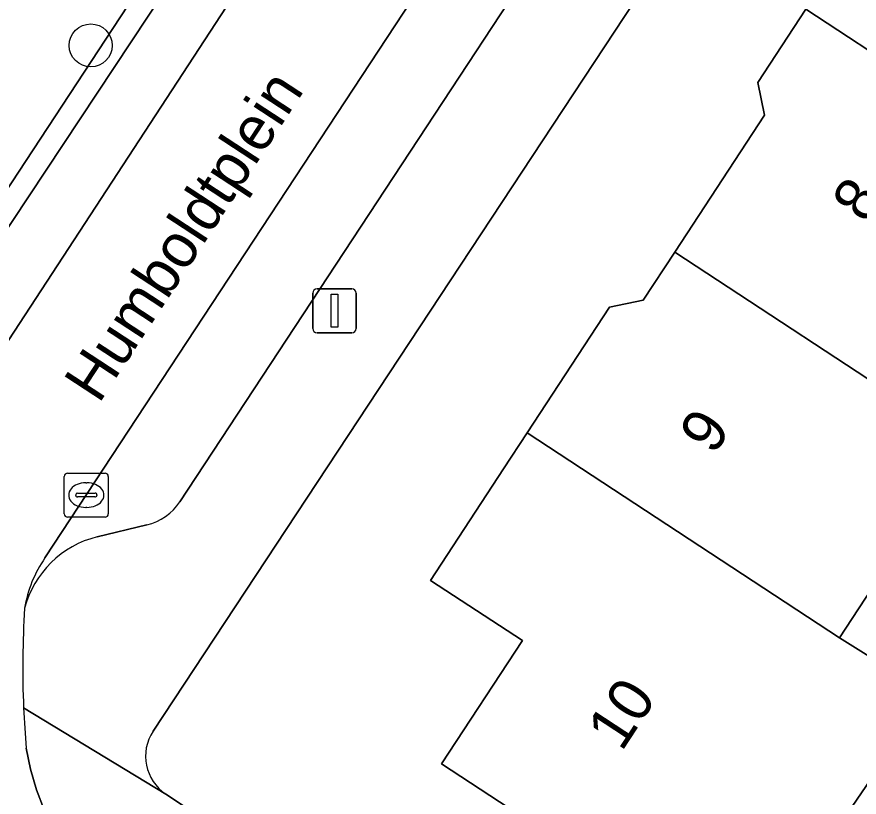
# Model space of a CAD drawing. Extents: x 159279 to 160377, y 384531 to 385888.
# Drawn here: x 160041.17 to 160060.32, y 384660.94 to 384678.69 of the extents above; entities that cross this region are included whole.
import ezdxf

# ---------------------------------------------------------------- set-up
doc = ezdxf.new("R2010")
doc.units = 0
for name, color, linetype in [('IMGEO_Boom', 7, 'Continuous'), ('IMGEO_Erf', 7, 'Continuous'), ('IMGEO_Groenvoorziening', 7, 'Continuous'), ('IMGEO_Haag', 7, 'Continuous'), ('IMGEO_Hek', 7, 'Continuous'), ('IMGEO_Kolk', 7, 'Continuous'), ('IMGEO_Lichtmast', 7, 'Continuous'), ('IMGEO_Openbare_ruimte_label', 7, 'Continuous'), ('IMGEO_Pand', 7, 'Continuous'), ('IMGEO_Pand_nummerreeks', 7, 'Continuous'), ('IMGEO_Parkeervlak_open', 7, 'Continuous'), ('IMGEO_Rijbaan_lokaal_open', 7, 'Continuous'), ('IMGEO_Terreindeel_open', 7, 'Continuous'), ('IMGEO_Voetpad_open', 7, 'Continuous')]:
    doc.layers.add(name, color=color, linetype=linetype)

msp = doc.modelspace()

# ---------------------------------------------------------------- linework, layer by layer
at = {"layer": 'IMGEO_Boom'}
msp.add_circle((160042.848, 384678.042), 0.489, dxfattribs=at)
at = {"layer": 'IMGEO_Erf'}
for points in [[(160063.153, 384691.087), (160044.265, 384662.443)], [(160044.557, 384661.009), (160059.466, 384651.102), (160059.502, 384651.079), (160092.529, 384677.432), (160092.253, 384677.98), (160087.615, 384687.184), (160085.037, 384685.885), (160083.683, 384688.57), (160084.831, 384689.149), (160083.821, 384691.154), (160079.653, 384689.053), (160079.438, 384688.945), (160080.354, 384687.139), (160082.528, 384682.758), (160079.939, 384681.474), (160078.74, 384683.853)], [(160061.779, 384667.472), (160059.874, 384664.566), (160061.918, 384663.293), (160059.347, 384659.53), (160061.871, 384657.875), (160060.305, 384655.486), (160050.829, 384661.699), (160052.668, 384664.503), (160050.576, 384665.874), (160052.238, 384668.409), (160052.775, 384669.228), (160054.648, 384672.085), (160055.41, 384672.244), (160056.13, 384673.342), (160058.172, 384676.456), (160058.018, 384677.197), (160059.114, 384678.869), (160061.77, 384682.92)]]:
    msp.add_lwpolyline(points, dxfattribs=at)
msp.add_arc((160045.132, 384661.873), 1.037, 146.6521, 236.367, dxfattribs=at)
at = {"layer": 'IMGEO_Groenvoorziening'}
for points in [[(160055.902, 384695.601), (160052.285, 384698.035), (160051.668, 384696.998), (160051.492, 384696.733), (160054.606, 384694.504), (160040.278, 384672.872), (160039.199, 384673.573), (160035.094, 384667.279), (160036.592, 384666.292), (160036.806, 384666.382)], [(160038.989, 384668.307), (160055.341, 384693.333)]]:
    msp.add_lwpolyline(points, dxfattribs=at)
msp.add_lwpolyline([(160048.866, 384693.271), (160049.107, 384693.65), (160048.985, 384693.728), (160048.916, 384693.623), (160048.278, 384692.664), (160051.453, 384690.78), (160040.213, 384673.657), (160033.098, 384678.263), (160034.8, 384680.882), (160034.326, 384681.227), (160032.35, 384678.026), (160039.199, 384673.573), (160040.278, 384672.872), (160054.606, 384694.504), (160051.492, 384696.733), (160051.192, 384696.283), (160053.883, 384694.482), (160051.82, 384691.339), (160051.684, 384691.435)], close=True, dxfattribs=at)
at = {"layer": 'IMGEO_Haag'}
msp.add_lwpolyline([(160048.866, 384693.271), (160049.107, 384693.65), (160048.985, 384693.728), (160048.916, 384693.623), (160048.278, 384692.664), (160051.453, 384690.78), (160040.213, 384673.657), (160033.098, 384678.263), (160034.8, 384680.882), (160034.326, 384681.227), (160032.35, 384678.026), (160039.199, 384673.573), (160040.278, 384672.872), (160054.606, 384694.504), (160051.492, 384696.733), (160051.192, 384696.283), (160053.883, 384694.482), (160051.82, 384691.339), (160051.684, 384691.435)], close=True, dxfattribs=at)
at = {"layer": 'IMGEO_Hek'}
msp.add_lwpolyline([(160051.453, 384690.78), (160040.213, 384673.657), (160033.098, 384678.263), (160034.8, 384680.882), (160036.061, 384682.822), (160044.27, 384695.449)], dxfattribs=at)
at = {"layer": 'IMGEO_Kolk'}
for p, q in [((160042.247, 384667.387), (160042.247, 384668.239)), ((160042.322, 384668.313), (160043.174, 384668.313)), ((160043.248, 384668.239), (160043.248, 384667.387)), ((160042.735, 384668.093), (160042.76, 384668.093)), ((160042.549, 384667.856), (160042.947, 384667.856)), ((160042.506, 384667.807), (160042.506, 384667.819)), ((160042.944, 384667.77), (160042.546, 384667.77)), ((160042.99, 384667.819), (160042.99, 384667.807)), ((160042.758, 384667.533), (160042.733, 384667.533)), ((160043.174, 384667.313), (160042.322, 384667.313))]:
    msp.add_line(p, q, dxfattribs=at)
for points in [[(160042.247, 384667.387), (160042.247, 384668.239)], [(160042.322, 384668.313), (160043.174, 384668.313)], [(160043.248, 384668.239), (160043.248, 384667.387)], [(160043.174, 384667.313), (160042.322, 384667.313)]]:
    msp.add_lwpolyline(points, dxfattribs=at)
for centre, radius, start, end in [((160042.324, 384668.237), 0.0765, 91.552, 178.448), ((160042.324, 384668.237), 0.0765, 91.552, 178.448), ((160043.172, 384668.237), 0.0765, 1.552, 88.448), ((160043.172, 384668.237), 0.0765, 1.552, 88.448), ((160042.546, 384667.816), 0.0403, 85.8775, 175.7526), ((160042.951, 384667.818), 0.0386, 1.7309, 96.639), ((160042.543, 384667.806), 0.0366, 178.938, 274.7102), ((160042.947, 384667.813), 0.043, 264.8664, 352.4533), ((160042.324, 384667.389), 0.0765, 181.552, 268.448), ((160042.324, 384667.389), 0.0765, 181.552, 268.448), ((160043.172, 384667.389), 0.0765, 271.552, 358.448), ((160043.172, 384667.389), 0.0765, 271.552, 358.448)]:
    msp.add_arc(centre, radius, start, end, dxfattribs=at)
for centre, major_axis, ratio, start_param, end_param in [((160042.734, 384667.813), (-0.387, 0.002), 0.722429, 4.712389, 7.853982), ((160042.759, 384667.813), (-0.39, 0.002), 0.717154, 1.570796, 4.712389)]:
    msp.add_ellipse(centre, major_axis=major_axis, ratio=ratio, start_param=start_param, end_param=end_param, dxfattribs=at)
at = {"layer": 'IMGEO_Lichtmast'}
for p, q in [((160047.996, 384672.506), (160048.786, 384672.506)), ((160048.786, 384672.506), (160047.996, 384672.506)), ((160047.896, 384671.606), (160047.896, 384672.406)), ((160047.896, 384672.406), (160047.896, 384671.606)), ((160048.886, 384672.406), (160048.886, 384671.606)), ((160048.886, 384671.606), (160048.886, 384672.406)), ((160048.786, 384671.506), (160047.996, 384671.506)), ((160047.996, 384671.506), (160048.786, 384671.506))]:
    msp.add_line(p, q, dxfattribs=at)
msp.add_lwpolyline([(160048.316, 384672.381), (160048.466, 384672.381), (160048.466, 384671.631), (160048.316, 384671.631), (160048.316, 384672.381)], dxfattribs=at)
for centre, start, end in [((160047.996, 384672.406), 90, 180), ((160047.996, 384672.406), 90, 180), ((160048.786, 384672.406), 0, 90), ((160048.786, 384672.406), 360, 90), ((160047.996, 384671.606), 180, 270), ((160047.996, 384671.606), 180, 270), ((160048.786, 384671.606), 270, 0), ((160048.786, 384671.606), 270, 0)]:
    msp.add_arc(centre, 0.1, start, end, dxfattribs=at)
at = {"layer": 'IMGEO_Pand'}
for points in [[(160070.338, 384679.131), (160063.096, 384683.879), (160062.578, 384683.088), (160061.77, 384682.92), (160059.114, 384678.869), (160066.319, 384674.138), (160069.016, 384678.251), (160069.537, 384677.909)], [(160067.823, 384665.663), (160070.098, 384669.133), (160067.325, 384670.951), (160066.652, 384669.925), (160064.992, 384671.013), (160065.847, 384672.318), (160065.343, 384672.649), (160066.319, 384674.138), (160059.114, 384678.869), (160058.018, 384677.197), (160058.172, 384676.456), (160056.13, 384673.342)], [(160063.251, 384668.331), (160064.919, 384667.238), (160064.19, 384666.125), (160066.942, 384664.32), (160067.823, 384665.663), (160056.13, 384673.342), (160055.41, 384672.244), (160054.648, 384672.085), (160052.775, 384669.228), (160059.874, 384664.566), (160061.779, 384667.472), (160062.415, 384667.055)], [(160059.874, 384664.566), (160052.775, 384669.228), (160052.238, 384668.409), (160050.576, 384665.874), (160052.668, 384664.503), (160050.829, 384661.699), (160060.305, 384655.486), (160061.871, 384657.875), (160059.347, 384659.53), (160061.918, 384663.293)]]:
    msp.add_lwpolyline(points, close=True, dxfattribs=at)
at = {"layer": 'IMGEO_Parkeervlak_open'}
for points in [[(160058.132, 384691.221), (160041.807, 384666.384)], [(160044.878, 384667.663), (160058.527, 384688.428)], [(160042.996, 384666.863), (160044.126, 384667.135)]]:
    msp.add_lwpolyline(points, dxfattribs=at)
for centre, radius, start, end in [((160043.835, 384668.348), 1.248, 283.4696, 326.6779), ((160043.535, 384664.664), 2.264, 103.7631, 165.2922), ((160044.109, 384664.789), 2.8, 145.2912, 170.7613)]:
    msp.add_arc(centre, radius, start, end, dxfattribs=at)
at = {"layer": 'IMGEO_Rijbaan_lokaal_open'}
for points in [[(160055.341, 384693.333), (160038.989, 384668.307)], [(160041.807, 384666.384), (160058.132, 384691.221)], [(160032.343, 384665.995), (160043.629, 384658.408), (160043.243, 384658.708), (160042.885, 384659.041), (160042.559, 384659.405), (160042.266, 384659.797), (160042.009, 384660.213), (160041.791, 384660.651), (160041.613, 384661.106), (160041.476, 384661.575), (160041.381, 384662.055)]]:
    msp.add_lwpolyline(points, dxfattribs=at)
for centre, radius, start, end in [((160044.109, 384664.789), 2.8, 145.2912, 170.7613), ((160062.932, 384663.886), 21.63, 176.4146, 182.4228), ((160064.637, 384664.012), 23.339, 182.5533, 184.8094)]:
    msp.add_arc(centre, radius, start, end, dxfattribs=at)
at = {"layer": 'IMGEO_Terreindeel_open'}
msp.add_lwpolyline([(160051.453, 384690.78), (160048.278, 384692.664), (160048.916, 384693.623), (160048.985, 384693.728), (160047.615, 384694.607), (160046.958, 384693.497), (160044.27, 384695.449), (160036.061, 384682.822), (160034.8, 384680.882), (160033.098, 384678.263), (160040.213, 384673.657)], close=True, dxfattribs=at)
at = {"layer": 'IMGEO_Voetpad_open'}
for points in [[(160044.265, 384662.443), (160063.153, 384691.087), (160075.08, 384697.276), (160078.839, 384699.17), (160079.197, 384698.459), (160081.223, 384699.48), (160080.865, 384700.189), (160081.217, 384700.366), (160082.762, 384701.216), (160088.63, 384704.142), (160088.784, 384703.855), (160094.48, 384706.734), (160100.214, 384709.633)], [(160058.527, 384688.428), (160044.878, 384667.663)], [(160044.126, 384667.135), (160042.996, 384666.863)], [(160041.322, 384662.972), (160044.557, 384661.009)], [(160044.557, 384661.009), (160041.322, 384662.972)], [(160041.381, 384662.055), (160041.476, 384661.575), (160041.613, 384661.106), (160041.791, 384660.651), (160042.009, 384660.213), (160042.266, 384659.797), (160042.559, 384659.405), (160042.885, 384659.041), (160043.243, 384658.708), (160043.629, 384658.408), (160044.047, 384658.14), (160051.011, 384653.623), (160055.381, 384650.734), (160055.911, 384650.413), (160056.561, 384649.945), (160057.167, 384649.42), (160057.723, 384648.844), (160058.098, 384649.175), (160058.915, 384648.103), (160059.57, 384646.925), (160059.117, 384646.713), (160059.207, 384646.514), (160060.154, 384644.709), (160065.431, 384633.668)], [(160068.512, 384633.375), (160061.244, 384648.931), (160061.083, 384649.299), (160060.89, 384649.65), (160060.666, 384649.984), (160060.513, 384650.172), (160060.413, 384650.295), (160060.133, 384650.583), (160059.829, 384650.845), (160059.502, 384651.079), (160059.466, 384651.102), (160044.557, 384661.009)]]:
    msp.add_lwpolyline(points, dxfattribs=at)
for centre, radius, start, end in [((160043.835, 384668.348), 1.248, 283.4696, 326.6779), ((160043.535, 384664.664), 2.264, 103.7631, 165.2922), ((160062.932, 384663.886), 21.63, 176.4146, 182.4228), ((160064.637, 384664.012), 23.339, 182.5533, 184.8094), ((160045.132, 384661.873), 1.037, 146.6521, 236.367)]:
    msp.add_arc(centre, radius, start, end, dxfattribs=at)

# ---------------------------------------------------------------- texts
at = {"layer": 'IMGEO_Openbare_ruimte_label'}
msp.add_text('Humboldtplein', height=1, rotation=56.7865, dxfattribs=at).set_placement((160043.034, 384669.872))
at = {"layer": 'IMGEO_Pand_nummerreeks'}
for s, rotation, p in [('8', 56.6018, (160060.486, 384673.962)), ('9', 56.6025, (160057.017, 384668.699)), ('10', 56.7457, (160054.92, 384661.956))]:
    msp.add_text(s, height=1, rotation=rotation, dxfattribs=at).set_placement(p)

doc.saveas('drawing.dxf')
